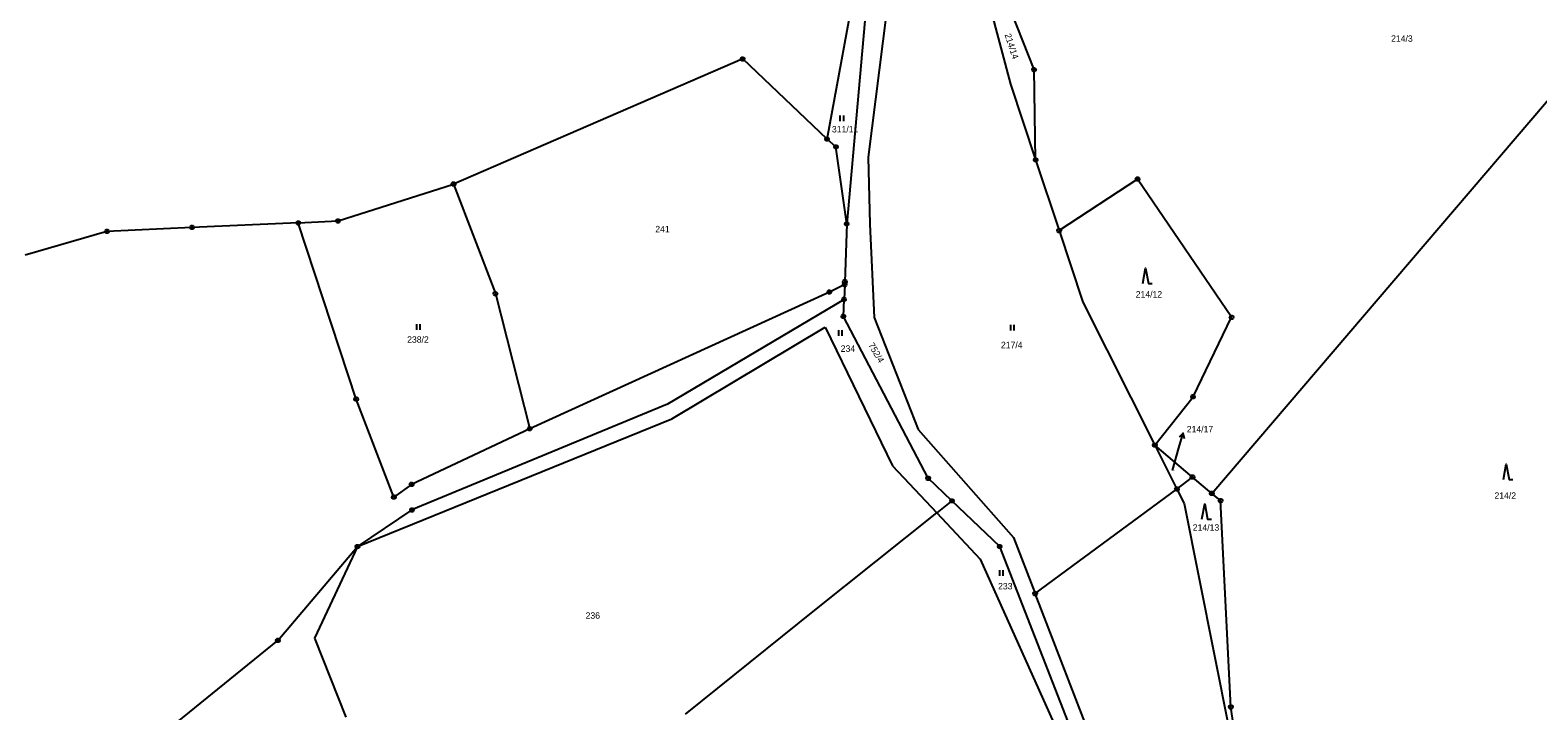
# Model space of a CAD drawing. Extents: x -694465 to -690527, y -983694 to -978978.
# Drawn here: x -692954.4 to -692557.9, y -981072.6 to -980893.5 of the extents above; entities that cross this region are included whole.
import ezdxf

# ---------------------------------------------------------------- set-up
doc = ezdxf.new("R2010")
doc.units = 0
for name, color, linetype in [('Vrstva 1', 7, 'Continuous'), ('Vrstva 16', 7, 'Continuous'), ('Vrstva 18', 7, 'Continuous'), ('Vrstva 24', 7, 'Continuous'), ('Vrstva 25', 7, 'Continuous'), ('Vrstva 29', 7, 'Continuous')]:
    doc.layers.add(name, color=color, linetype=linetype)

msp = doc.modelspace()

# ---------------------------------------------------------------- linework, layer by layer
at = {"layer": 'Vrstva 1'}
for points in [[(-692722.5, -980835.93), (-692733.94, -980926.85)], [(-692690.33, -980903.85), (-692712.88, -980846.68)], [(-692643.6, -981015.4), (-692511.8, -980861)], [(-692707.37, -980866.68), (-692696.57, -980907.65)], [(-692744.79, -980922.15), (-692736.39, -980876.83)], [(-692734.01, -980881.03), (-692739.62, -980944.43)], [(-692766.95, -980901.04), (-692843.03, -980933.97)], [(-692744.79, -980922.15), (-692766.95, -980901.04)], [(-692689.93, -980927.6), (-692690.33, -980903.85)], [(-692696.57, -980907.65), (-692689.93, -980927.6)], [(-692742.45, -980924.18), (-692744.79, -980922.15)], [(-692739.62, -980944.43), (-692742.45, -980924.18)], [(-692733.94, -980926.85), (-692733.53, -980944.54)], [(-692689.93, -980927.6), (-692683.74, -980946.21)], [(-692873.39, -980943.68), (-692843.03, -980933.97)], [(-692843.03, -980933.97), (-692831.99, -980962.79)], [(-692663.13, -980932.66), (-692683.74, -980946.21)], [(-692638.41, -980969.03), (-692663.13, -980932.66)], [(-692934.15, -980946.43), (-692955.7, -980952.71)], [(-692911.81, -980945.37), (-692934.15, -980946.43)], [(-692883.85, -980944.19), (-692911.81, -980945.37)], [(-692883.85, -980944.19), (-692873.39, -980943.68)], [(-692868.61, -980990.56), (-692883.85, -980944.19)], [(-692739.62, -980944.43), (-692740.1, -980959.69)], [(-692733.53, -980944.54), (-692732.39, -980969.05)], [(-692683.74, -980946.21), (-692677.48, -980965.03)], [(-692744.15, -980962.41), (-692822.96, -980998.38)], [(-692740.14, -980960.45), (-692744.15, -980962.41)], [(-692740.14, -980960.45), (-692740.32, -980964.32)], [(-692740.1, -980959.69), (-692740.14, -980960.45)], [(-692831.99, -980962.79), (-692822.96, -980998.38)], [(-692740.32, -980964.32), (-692786.76, -980991.88)], [(-692740.47, -980968.79), (-692740.32, -980964.32)], [(-692677.48, -980965.03), (-692658.58, -981002.7)], [(-692718.19, -981011.4), (-692740.47, -980968.79)], [(-692732.39, -980969.05), (-692720.82, -980998.53)], [(-692648.53, -980989.95), (-692638.41, -980969.03)], [(-692785.6, -980995.75), (-692745.28, -980971.6)], [(-692745.28, -980971.6), (-692727.53, -981008.15)], [(-692658.58, -981002.7), (-692648.53, -980989.95)], [(-692858.71, -981016.35), (-692868.61, -980990.56)], [(-692786.76, -980991.88), (-692853.95, -981019.73)], [(-692868.27, -981029.36), (-692785.6, -980995.75)], [(-692822.96, -980998.38), (-692854.05, -981013.02)], [(-692720.82, -980998.53), (-692695.77, -981026.99)], [(-692658.58, -981002.7), (-692652.78, -981014.25)], [(-692648.68, -981011.09), (-692658.58, -981002.7)], [(-692727.53, -981008.15), (-692715.93, -981020.53)], [(-692854.05, -981013.02), (-692858.71, -981016.35)], [(-692711.95, -981017.35), (-692718.19, -981011.4)], [(-692652.78, -981014.25), (-692648.68, -981011.09)], [(-692643.6, -981015.4), (-692648.68, -981011.09)], [(-692711.95, -981017.35), (-692715.93, -981020.53)], [(-692699.37, -981029.36), (-692711.95, -981017.35)], [(-692690.06, -981041.77), (-692652.78, -981014.25)], [(-692652.78, -981014.25), (-692650.89, -981018.02)], [(-692641.3, -981017.3), (-692643.6, -981015.4)], [(-692638.6, -981071.6), (-692641.3, -981017.3)], [(-692853.95, -981019.73), (-692868.27, -981029.36)], [(-692748.03, -981046.16), (-692715.93, -981020.53)], [(-692715.93, -981020.53), (-692704.52, -981032.71)], [(-692650.89, -981018.02), (-692639.07, -981077.49)], [(-692889.21, -981054.1), (-692868.27, -981029.36)], [(-692868.27, -981029.36), (-692879.55, -981053.48)], [(-692678.78, -981082.31), (-692699.37, -981029.36)], [(-692695.77, -981026.99), (-692690.06, -981041.77)], [(-692704.52, -981032.71), (-692683.57, -981079.36)], [(-692674.01, -981083.34), (-692690.06, -981041.77)], [(-692782.04, -981073.51), (-692748.03, -981046.16)], [(-692879.55, -981053.48), (-692871.36, -981074.3)], [(-692923.59, -981082.04), (-692889.21, -981054.1)], [(-692629.6, -981133.7), (-692638.6, -981071.6)]]:
    msp.add_lwpolyline(points, dxfattribs=at)
at = {"layer": 'Vrstva 16'}
msp.add_line((-692653.92, -981009.33), (-692652.23, -981003.4), dxfattribs=at)
at = {"layer": 'Vrstva 24'}
for points in [[(-692766.796, -980900.564), (-692766.546, -980900.746), (-692766.45, -980901.04), (-692766.546, -980901.334), (-692766.796, -980901.516), (-692767.104, -980901.516), (-692767.354, -980901.334), (-692767.45, -980901.04), (-692767.354, -980900.746), (-692767.104, -980900.564)], [(-692690.176, -980903.374), (-692689.926, -980903.556), (-692689.83, -980903.85), (-692689.926, -980904.144), (-692690.176, -980904.326), (-692690.484, -980904.326), (-692690.734, -980904.144), (-692690.83, -980903.85), (-692690.734, -980903.556), (-692690.484, -980903.374)], [(-692744.636, -980921.674), (-692744.386, -980921.856), (-692744.29, -980922.15), (-692744.386, -980922.444), (-692744.636, -980922.626), (-692744.944, -980922.626), (-692745.194, -980922.444), (-692745.29, -980922.15), (-692745.194, -980921.856), (-692744.944, -980921.674)], [(-692742.296, -980923.704), (-692742.046, -980923.886), (-692741.95, -980924.18), (-692742.046, -980924.474), (-692742.296, -980924.656), (-692742.604, -980924.656), (-692742.854, -980924.474), (-692742.95, -980924.18), (-692742.854, -980923.886), (-692742.604, -980923.704)], [(-692689.776, -980927.124), (-692689.526, -980927.306), (-692689.43, -980927.6), (-692689.526, -980927.894), (-692689.776, -980928.076), (-692690.084, -980928.076), (-692690.334, -980927.894), (-692690.43, -980927.6), (-692690.334, -980927.306), (-692690.084, -980927.124)], [(-692842.876, -980933.494), (-692842.626, -980933.676), (-692842.53, -980933.97), (-692842.626, -980934.264), (-692842.876, -980934.446), (-692843.184, -980934.446), (-692843.434, -980934.264), (-692843.53, -980933.97), (-692843.434, -980933.676), (-692843.184, -980933.494)], [(-692662.976, -980932.184), (-692662.726, -980932.366), (-692662.63, -980932.66), (-692662.726, -980932.954), (-692662.976, -980933.136), (-692663.284, -980933.136), (-692663.534, -980932.954), (-692663.63, -980932.66), (-692663.534, -980932.366), (-692663.284, -980932.184)], [(-692933.996, -980945.954), (-692933.746, -980946.136), (-692933.65, -980946.43), (-692933.746, -980946.724), (-692933.996, -980946.906), (-692934.304, -980946.906), (-692934.554, -980946.724), (-692934.65, -980946.43), (-692934.554, -980946.136), (-692934.304, -980945.954)], [(-692911.656, -980944.894), (-692911.406, -980945.076), (-692911.31, -980945.37), (-692911.406, -980945.664), (-692911.656, -980945.846), (-692911.964, -980945.846), (-692912.214, -980945.664), (-692912.31, -980945.37), (-692912.214, -980945.076), (-692911.964, -980944.894)], [(-692883.696, -980943.714), (-692883.446, -980943.896), (-692883.35, -980944.19), (-692883.446, -980944.484), (-692883.696, -980944.666), (-692884.004, -980944.666), (-692884.254, -980944.484), (-692884.35, -980944.19), (-692884.254, -980943.896), (-692884.004, -980943.714)], [(-692873.236, -980943.204), (-692872.986, -980943.386), (-692872.89, -980943.68), (-692872.986, -980943.974), (-692873.236, -980944.156), (-692873.544, -980944.156), (-692873.794, -980943.974), (-692873.89, -980943.68), (-692873.794, -980943.386), (-692873.544, -980943.204)], [(-692739.466, -980943.954), (-692739.216, -980944.136), (-692739.12, -980944.43), (-692739.216, -980944.724), (-692739.466, -980944.906), (-692739.774, -980944.906), (-692740.024, -980944.724), (-692740.12, -980944.43), (-692740.024, -980944.136), (-692739.774, -980943.954)], [(-692683.586, -980945.734), (-692683.336, -980945.916), (-692683.24, -980946.21), (-692683.336, -980946.504), (-692683.586, -980946.686), (-692683.894, -980946.686), (-692684.144, -980946.504), (-692684.24, -980946.21), (-692684.144, -980945.916), (-692683.894, -980945.734)], [(-692831.836, -980962.314), (-692831.586, -980962.496), (-692831.49, -980962.79), (-692831.586, -980963.084), (-692831.836, -980963.266), (-692832.144, -980963.266), (-692832.394, -980963.084), (-692832.49, -980962.79), (-692832.394, -980962.496), (-692832.144, -980962.314)], [(-692743.996, -980961.934), (-692743.746, -980962.116), (-692743.65, -980962.41), (-692743.746, -980962.704), (-692743.996, -980962.886), (-692744.304, -980962.886), (-692744.554, -980962.704), (-692744.65, -980962.41), (-692744.554, -980962.116), (-692744.304, -980961.934)], [(-692739.986, -980959.974), (-692739.736, -980960.156), (-692739.64, -980960.45), (-692739.736, -980960.744), (-692739.986, -980960.926), (-692740.294, -980960.926), (-692740.544, -980960.744), (-692740.64, -980960.45), (-692740.544, -980960.156), (-692740.294, -980959.974)], [(-692739.946, -980959.214), (-692739.696, -980959.396), (-692739.6, -980959.69), (-692739.696, -980959.984), (-692739.946, -980960.166), (-692740.254, -980960.166), (-692740.504, -980959.984), (-692740.6, -980959.69), (-692740.504, -980959.396), (-692740.254, -980959.214)], [(-692740.166, -980963.844), (-692739.916, -980964.026), (-692739.82, -980964.32), (-692739.916, -980964.614), (-692740.166, -980964.796), (-692740.474, -980964.796), (-692740.724, -980964.614), (-692740.82, -980964.32), (-692740.724, -980964.026), (-692740.474, -980963.844)], [(-692740.316, -980968.314), (-692740.066, -980968.496), (-692739.97, -980968.79), (-692740.066, -980969.084), (-692740.316, -980969.266), (-692740.624, -980969.266), (-692740.874, -980969.084), (-692740.97, -980968.79), (-692740.874, -980968.496), (-692740.624, -980968.314)], [(-692638.256, -980968.554), (-692638.006, -980968.736), (-692637.91, -980969.03), (-692638.006, -980969.324), (-692638.256, -980969.506), (-692638.564, -980969.506), (-692638.814, -980969.324), (-692638.91, -980969.03), (-692638.814, -980968.736), (-692638.564, -980968.554)], [(-692868.456, -980990.084), (-692868.206, -980990.266), (-692868.11, -980990.56), (-692868.206, -980990.854), (-692868.456, -980991.036), (-692868.764, -980991.036), (-692869.014, -980990.854), (-692869.11, -980990.56), (-692869.014, -980990.266), (-692868.764, -980990.084)], [(-692648.376, -980989.474), (-692648.126, -980989.656), (-692648.03, -980989.95), (-692648.126, -980990.244), (-692648.376, -980990.426), (-692648.684, -980990.426), (-692648.934, -980990.244), (-692649.03, -980989.95), (-692648.934, -980989.656), (-692648.684, -980989.474)], [(-692822.806, -980997.904), (-692822.556, -980998.086), (-692822.46, -980998.38), (-692822.556, -980998.674), (-692822.806, -980998.856), (-692823.114, -980998.856), (-692823.364, -980998.674), (-692823.46, -980998.38), (-692823.364, -980998.086), (-692823.114, -980997.904)], [(-692658.426, -981002.224), (-692658.176, -981002.406), (-692658.08, -981002.7), (-692658.176, -981002.994), (-692658.426, -981003.176), (-692658.734, -981003.176), (-692658.984, -981002.994), (-692659.08, -981002.7), (-692658.984, -981002.406), (-692658.734, -981002.224)], [(-692853.896, -981012.544), (-692853.646, -981012.726), (-692853.55, -981013.02), (-692853.646, -981013.314), (-692853.896, -981013.496), (-692854.204, -981013.496), (-692854.454, -981013.314), (-692854.55, -981013.02), (-692854.454, -981012.726), (-692854.204, -981012.544)], [(-692718.036, -981010.924), (-692717.786, -981011.106), (-692717.69, -981011.4), (-692717.786, -981011.694), (-692718.036, -981011.876), (-692718.344, -981011.876), (-692718.594, -981011.694), (-692718.69, -981011.4), (-692718.594, -981011.106), (-692718.344, -981010.924)], [(-692652.626, -981013.774), (-692652.376, -981013.956), (-692652.28, -981014.25), (-692652.376, -981014.544), (-692652.626, -981014.726), (-692652.934, -981014.726), (-692653.184, -981014.544), (-692653.28, -981014.25), (-692653.184, -981013.956), (-692652.934, -981013.774)], [(-692648.526, -981010.614), (-692648.276, -981010.796), (-692648.18, -981011.09), (-692648.276, -981011.384), (-692648.526, -981011.566), (-692648.834, -981011.566), (-692649.084, -981011.384), (-692649.18, -981011.09), (-692649.084, -981010.796), (-692648.834, -981010.614)], [(-692858.556, -981015.874), (-692858.306, -981016.056), (-692858.21, -981016.35), (-692858.306, -981016.644), (-692858.556, -981016.826), (-692858.864, -981016.826), (-692859.114, -981016.644), (-692859.21, -981016.35), (-692859.114, -981016.056), (-692858.864, -981015.874)], [(-692711.796, -981016.874), (-692711.546, -981017.056), (-692711.45, -981017.35), (-692711.546, -981017.644), (-692711.796, -981017.826), (-692712.104, -981017.826), (-692712.354, -981017.644), (-692712.45, -981017.35), (-692712.354, -981017.056), (-692712.104, -981016.874)], [(-692643.446, -981014.924), (-692643.196, -981015.106), (-692643.1, -981015.4), (-692643.196, -981015.694), (-692643.446, -981015.876), (-692643.754, -981015.876), (-692644.004, -981015.694), (-692644.1, -981015.4), (-692644.004, -981015.106), (-692643.754, -981014.924)], [(-692641.146, -981016.824), (-692640.896, -981017.006), (-692640.8, -981017.3), (-692640.896, -981017.594), (-692641.146, -981017.776), (-692641.454, -981017.776), (-692641.704, -981017.594), (-692641.8, -981017.3), (-692641.704, -981017.006), (-692641.454, -981016.824)], [(-692853.796, -981019.254), (-692853.546, -981019.436), (-692853.45, -981019.73), (-692853.546, -981020.024), (-692853.796, -981020.206), (-692854.104, -981020.206), (-692854.354, -981020.024), (-692854.45, -981019.73), (-692854.354, -981019.436), (-692854.104, -981019.254)], [(-692868.116, -981028.884), (-692867.866, -981029.066), (-692867.77, -981029.36), (-692867.866, -981029.654), (-692868.116, -981029.836), (-692868.424, -981029.836), (-692868.674, -981029.654), (-692868.77, -981029.36), (-692868.674, -981029.066), (-692868.424, -981028.884)], [(-692699.216, -981028.884), (-692698.966, -981029.066), (-692698.87, -981029.36), (-692698.966, -981029.654), (-692699.216, -981029.836), (-692699.524, -981029.836), (-692699.774, -981029.654), (-692699.87, -981029.36), (-692699.774, -981029.066), (-692699.524, -981028.884)], [(-692689.906, -981041.294), (-692689.656, -981041.476), (-692689.56, -981041.77), (-692689.656, -981042.064), (-692689.906, -981042.246), (-692690.214, -981042.246), (-692690.464, -981042.064), (-692690.56, -981041.77), (-692690.464, -981041.476), (-692690.214, -981041.294)], [(-692889.056, -981053.624), (-692888.806, -981053.806), (-692888.71, -981054.1), (-692888.806, -981054.394), (-692889.056, -981054.576), (-692889.364, -981054.576), (-692889.614, -981054.394), (-692889.71, -981054.1), (-692889.614, -981053.806), (-692889.364, -981053.624)], [(-692638.446, -981071.124), (-692638.196, -981071.306), (-692638.1, -981071.6), (-692638.196, -981071.894), (-692638.446, -981072.076), (-692638.754, -981072.076), (-692639.004, -981071.894), (-692639.1, -981071.6), (-692639.004, -981071.306), (-692638.754, -981071.124)]]:
    msp.add_lwpolyline(points, close=True, dxfattribs=at)
for points in [[(-692767.069, -980901.04), (-692766.83, -980901.04)], [(-692690.449, -980903.85), (-692690.21, -980903.85)], [(-692744.909, -980922.15), (-692744.67, -980922.15)], [(-692742.569, -980924.18), (-692742.33, -980924.18)], [(-692690.049, -980927.6), (-692689.81, -980927.6)], [(-692843.149, -980933.97), (-692842.91, -980933.97)], [(-692663.249, -980932.66), (-692663.01, -980932.66)], [(-692934.269, -980946.43), (-692934.03, -980946.43)], [(-692911.929, -980945.37), (-692911.69, -980945.37)], [(-692883.969, -980944.19), (-692883.73, -980944.19)], [(-692873.509, -980943.68), (-692873.27, -980943.68)], [(-692739.739, -980944.43), (-692739.5, -980944.43)], [(-692683.859, -980946.21), (-692683.62, -980946.21)], [(-692744.269, -980962.41), (-692744.03, -980962.41)], [(-692740.259, -980960.45), (-692740.02, -980960.45)], [(-692740.219, -980959.69), (-692739.98, -980959.69)], [(-692832.109, -980962.79), (-692831.87, -980962.79)], [(-692740.439, -980964.32), (-692740.2, -980964.32)], [(-692740.589, -980968.79), (-692740.35, -980968.79)], [(-692638.529, -980969.03), (-692638.29, -980969.03)], [(-692648.649, -980989.95), (-692648.41, -980989.95)], [(-692868.729, -980990.56), (-692868.49, -980990.56)], [(-692823.079, -980998.38), (-692822.84, -980998.38)], [(-692658.699, -981002.7), (-692658.46, -981002.7)], [(-692854.169, -981013.02), (-692853.93, -981013.02)], [(-692718.309, -981011.4), (-692718.07, -981011.4)], [(-692648.799, -981011.09), (-692648.56, -981011.09)], [(-692858.829, -981016.35), (-692858.59, -981016.35)], [(-692712.069, -981017.35), (-692711.83, -981017.35)], [(-692652.899, -981014.25), (-692652.66, -981014.25)], [(-692643.719, -981015.4), (-692643.48, -981015.4)], [(-692641.419, -981017.3), (-692641.18, -981017.3)], [(-692854.069, -981019.73), (-692853.83, -981019.73)], [(-692868.389, -981029.36), (-692868.15, -981029.36)], [(-692699.489, -981029.36), (-692699.25, -981029.36)], [(-692690.179, -981041.77), (-692689.94, -981041.77)], [(-692889.329, -981054.1), (-692889.09, -981054.1)], [(-692638.719, -981071.6), (-692638.48, -981071.6)]]:
    msp.add_lwpolyline(points, dxfattribs=at)
at = {"layer": 'Vrstva 25'}
for points in [[(-692741.39, -980915.95), (-692741.39, -980917.45)], [(-692740.39, -980917.45), (-692740.39, -980915.95)], [(-692661.75, -980960.11), (-692661, -980956.11), (-692660.25, -980960.11), (-692659.25, -980960.11)], [(-692852.79, -980970.86), (-692852.79, -980972.36)], [(-692851.79, -980972.36), (-692851.79, -980970.86)], [(-692741.79, -980972.44), (-692741.79, -980973.94)], [(-692740.79, -980973.94), (-692740.79, -980972.44)], [(-692696.58, -980971.04), (-692696.58, -980972.54)], [(-692695.58, -980972.54), (-692695.58, -980971.04)], [(-692566.93, -981011.72), (-692566.18, -981007.72), (-692565.43, -981011.72), (-692564.43, -981011.72)], [(-692646.2, -981022.17), (-692645.45, -981018.17), (-692644.7, -981022.17), (-692643.7, -981022.17)], [(-692699.47, -981035.61), (-692699.47, -981037.11)], [(-692698.47, -981037.11), (-692698.47, -981035.61)]]:
    msp.add_lwpolyline(points, dxfattribs=at)
at = {"layer": 'Vrstva 29'}
for points in [[(-692652.23, -981003.4), (-692651.135, -980999.553), (-692652.213, -981000.598)], [(-692650.77, -981001.008), (-692651.135, -980999.553)]]:
    msp.add_lwpolyline(points, dxfattribs=at)

# ---------------------------------------------------------------- texts
at = {"layer": 'Vrstva 16'}
msp.add_text('214/17', height=1.7, dxfattribs=at).set_placement((-692650.183, -980999.35))
at = {"layer": 'Vrstva 18'}
for s, rotation, p in [('214/14', 288.02588, (-692698.117, -980894.636)), ('752/4', 300.57366, (-692734.007, -980976.335))]:
    msp.add_text(s, height=1.7, rotation=rotation, dxfattribs=at).set_placement(p)
for s, height, p in [('214/3', 1.7, (-692596.453, -980896.53)), ('311/11', 1.7, (-692743.503, -980920.39)), ('241', 1.7, (-692789.953, -980946.68)), ('214/12', 1.7, (-692663.613, -980963.85)), ('238/2', 1.7, (-692855.213, -980975.74)), ('234', 1.7, (-692741.195, -980978.13)), ('217/4', 1.7, (-692699.053, -980977.18)), ('214/17', 0.2, (-692653.892, -981009.33)), ('214/2', 1.7, (-692569.273, -981016.82)), ('214/13', 1.7, (-692648.603, -981025.23)), ('233', 1.7, (-692699.803, -981040.66)), ('236', 1.7, (-692808.283, -981048.39))]:
    msp.add_text(s, height=height, dxfattribs=at).set_placement(p)

doc.saveas('drawing.dxf')
